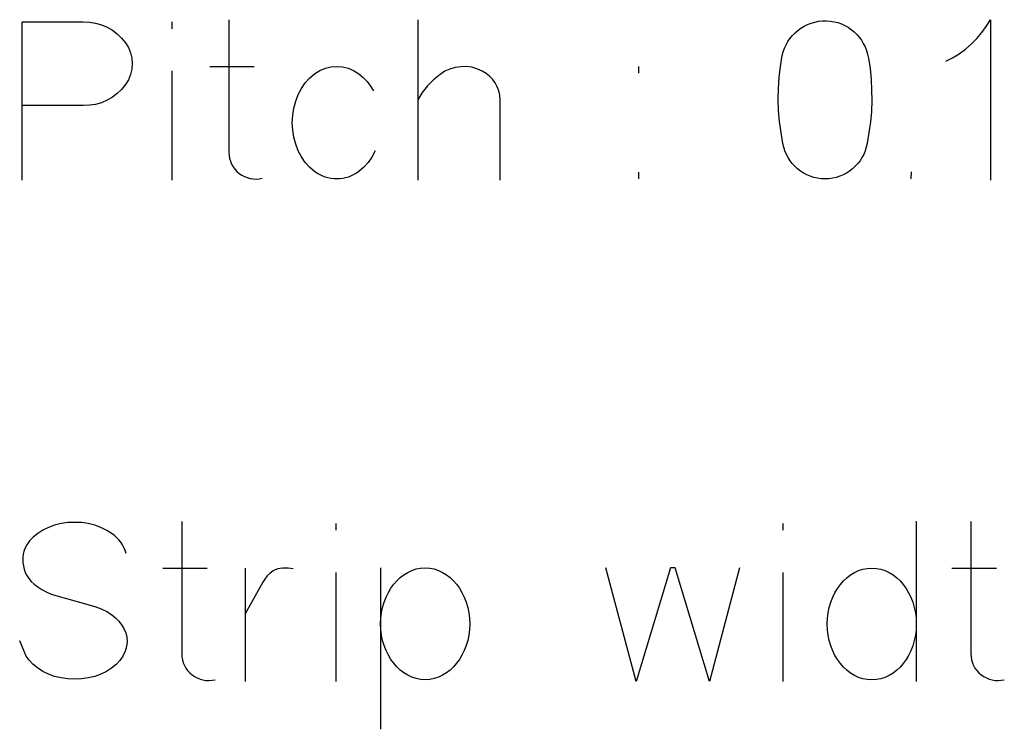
# Model space of a CAD drawing. Header units: inches. Extents: x 1880 to 2363, y -453 to -54.
# Tile 633 of 656: x 1913.715 to 1913.899, y -65.087 to -64.954. Entities that reach past the tile are written whole.
import ezdxf

# ---------------------------------------------------------------- set-up
doc = ezdxf.new("R2010")
doc.units = ezdxf.units.IN
doc.header["$LTSCALE"] = 0.5
doc.header["$MEASUREMENT"] = 0

msp = doc.modelspace()

# ---------------------------------------------------------------- linework, layer by layer
at = {"color": 7, "linetype": 'Continuous'}
for p, q in [((1913.71554, -64.98408), (1913.71554, -64.95449)), ((1913.71554, -64.95449), (1913.72698, -64.95449)), ((1913.72698, -64.95449), (1913.72815, -64.95452)), ((1913.72815, -64.95452), (1913.72928, -64.9547)), ((1913.72928, -64.9547), (1913.73038, -64.95501)), ((1913.74358, -64.95449), (1913.74358, -64.95577)), ((1913.75424, -64.95412), (1913.75424, -64.9789)), ((1913.7896, -64.95408), (1913.7896, -64.98408)), ((1913.86257, -64.95498), (1913.86323, -64.95472)), ((1913.86323, -64.95472), (1913.86392, -64.95451)), ((1913.86392, -64.95451), (1913.86463, -64.95437)), ((1913.86463, -64.95437), (1913.86535, -64.95429)), ((1913.86535, -64.95429), (1913.86609, -64.95428)), ((1913.86609, -64.95428), (1913.86683, -64.95434)), ((1913.86683, -64.95434), (1913.86754, -64.95445)), ((1913.86754, -64.95445), (1913.86824, -64.95462)), ((1913.86824, -64.95462), (1913.86891, -64.95486)), ((1913.89603, -64.95532), (1913.8968, -64.95408)), ((1913.8968, -64.95408), (1913.8968, -64.98408)), ((1913.73038, -64.95501), (1913.73144, -64.95547)), ((1913.73144, -64.95547), (1913.73244, -64.95604)), ((1913.73244, -64.95604), (1913.73335, -64.95673)), ((1913.85975, -64.95702), (1913.86024, -64.95652)), ((1913.86024, -64.95652), (1913.86077, -64.95607)), ((1913.86077, -64.95607), (1913.86133, -64.95565)), ((1913.86133, -64.95565), (1913.86193, -64.95529)), ((1913.86193, -64.95529), (1913.86257, -64.95498)), ((1913.86891, -64.95486), (1913.86956, -64.95516)), ((1913.86956, -64.95516), (1913.87016, -64.9555)), ((1913.87016, -64.9555), (1913.87074, -64.95589)), ((1913.87074, -64.95589), (1913.87127, -64.95634)), ((1913.87127, -64.95634), (1913.87177, -64.95682)), ((1913.89424, -64.9576), (1913.89518, -64.9565)), ((1913.89518, -64.9565), (1913.89603, -64.95532)), ((1913.73335, -64.95673), (1913.73417, -64.95751)), ((1913.73417, -64.95751), (1913.7349, -64.95839)), ((1913.7349, -64.95839), (1913.73544, -64.9593)), ((1913.85855, -64.95876), (1913.8589, -64.95814)), ((1913.8589, -64.95814), (1913.8593, -64.95756)), ((1913.8593, -64.95756), (1913.85975, -64.95702)), ((1913.87177, -64.95682), (1913.87222, -64.95735)), ((1913.87222, -64.95735), (1913.87264, -64.95792)), ((1913.87264, -64.95792), (1913.87301, -64.95853)), ((1913.89321, -64.95863), (1913.89424, -64.9576)), ((1913.73544, -64.9593), (1913.73583, -64.96026)), ((1913.85784, -64.96079), (1913.85801, -64.96008)), ((1913.85801, -64.96008), (1913.85825, -64.9594)), ((1913.85825, -64.9594), (1913.85855, -64.95876)), ((1913.87301, -64.95853), (1913.87333, -64.95917)), ((1913.87333, -64.95917), (1913.8736, -64.95985)), ((1913.8736, -64.95985), (1913.87381, -64.96053)), ((1913.89095, -64.96044), (1913.89212, -64.95958)), ((1913.89212, -64.95958), (1913.89321, -64.95863)), ((1913.73583, -64.96026), (1913.73606, -64.96126)), ((1913.73606, -64.96126), (1913.73614, -64.9623)), ((1913.8575, -64.96285), (1913.85784, -64.96079)), ((1913.87381, -64.96053), (1913.87396, -64.96125)), ((1913.87396, -64.96125), (1913.87426, -64.96324)), ((1913.88843, -64.96187), (1913.88972, -64.9612)), ((1913.88972, -64.9612), (1913.89095, -64.96044)), ((1913.73606, -64.96335), (1913.73583, -64.96435)), ((1913.73614, -64.9623), (1913.73606, -64.96335)), ((1913.74358, -64.96365), (1913.74358, -64.98408)), ((1913.75068, -64.96286), (1913.75901, -64.96286)), ((1913.77026, -64.96423), (1913.77127, -64.96361)), ((1913.77127, -64.96361), (1913.77231, -64.96317)), ((1913.77231, -64.96317), (1913.77336, -64.96291)), ((1913.77336, -64.96291), (1913.77445, -64.96282)), ((1913.77445, -64.96282), (1913.77551, -64.96291)), ((1913.77551, -64.96291), (1913.77656, -64.96317)), ((1913.77656, -64.96317), (1913.77759, -64.96361)), ((1913.77759, -64.96361), (1913.7786, -64.96423)), ((1913.79468, -64.96374), (1913.79378, -64.96431)), ((1913.79562, -64.96331), (1913.79468, -64.96374)), ((1913.79661, -64.96302), (1913.79562, -64.96331)), ((1913.79764, -64.96287), (1913.79661, -64.96302)), ((1913.79868, -64.96285), (1913.79764, -64.96287)), ((1913.7997, -64.96299), (1913.79868, -64.96285)), ((1913.80069, -64.96327), (1913.7997, -64.96299)), ((1913.80166, -64.96369), (1913.80069, -64.96327)), ((1913.80239, -64.96413), (1913.80166, -64.96369)), ((1913.83096, -64.96411), (1913.83096, -64.96286)), ((1913.85726, -64.96491), (1913.8575, -64.96285)), ((1913.87426, -64.96324), (1913.87446, -64.96525)), ((1913.73544, -64.96531), (1913.7349, -64.96622)), ((1913.73583, -64.96435), (1913.73544, -64.96531)), ((1913.76855, -64.96589), (1913.76936, -64.96499)), ((1913.76936, -64.96499), (1913.77026, -64.96423)), ((1913.7786, -64.96423), (1913.77941, -64.96491)), ((1913.77941, -64.96491), (1913.78013, -64.96567)), ((1913.78013, -64.96567), (1913.78077, -64.96651)), ((1913.79255, -64.96532), (1913.79144, -64.96647)), ((1913.79378, -64.96431), (1913.79255, -64.96532)), ((1913.80303, -64.96464), (1913.80239, -64.96413)), ((1913.80359, -64.96523), (1913.80303, -64.96464)), ((1913.80408, -64.96591), (1913.80359, -64.96523)), ((1913.85712, -64.96697), (1913.85726, -64.96491)), ((1913.87446, -64.96525), (1913.87457, -64.96724)), ((1913.73417, -64.96712), (1913.73335, -64.96791)), ((1913.7349, -64.96622), (1913.73417, -64.96712)), ((1913.76724, -64.96808), (1913.76785, -64.96693)), ((1913.76785, -64.96693), (1913.76855, -64.96589)), ((1913.78077, -64.96651), (1913.78133, -64.96742)), ((1913.79144, -64.96647), (1913.79045, -64.96772)), ((1913.80447, -64.96664), (1913.80408, -64.96591)), ((1913.80476, -64.96742), (1913.80447, -64.96664)), ((1913.80494, -64.96823), (1913.80476, -64.96742)), ((1913.85709, -64.96902), (1913.85712, -64.96697)), ((1913.87457, -64.96724), (1913.87459, -64.96923)), ((1913.73144, -64.96916), (1913.73038, -64.96961)), ((1913.73244, -64.96859), (1913.73144, -64.96916)), ((1913.73335, -64.96791), (1913.73244, -64.96859)), ((1913.7664, -64.97062), (1913.76675, -64.96933)), ((1913.76675, -64.96933), (1913.76724, -64.96808)), ((1913.79045, -64.96772), (1913.7896, -64.96908)), ((1913.80501, -64.96908), (1913.80494, -64.96823)), ((1913.80501, -64.98408), (1913.80501, -64.96908)), ((1913.85715, -64.97108), (1913.85709, -64.96902)), ((1913.87459, -64.96923), (1913.87451, -64.97123)), ((1913.72698, -64.97011), (1913.71554, -64.97011)), ((1913.72815, -64.97008), (1913.72698, -64.97011)), ((1913.72928, -64.96992), (1913.72815, -64.97008)), ((1913.73038, -64.96961), (1913.72928, -64.96992)), ((1913.76619, -64.97196), (1913.7664, -64.97062)), ((1913.85733, -64.97314), (1913.85715, -64.97108)), ((1913.87451, -64.97123), (1913.87433, -64.97322)), ((1913.76612, -64.97335), (1913.76619, -64.97196)), ((1913.8576, -64.97519), (1913.85733, -64.97314)), ((1913.76619, -64.97475), (1913.76612, -64.97335)), ((1913.7664, -64.97609), (1913.76619, -64.97475)), ((1913.87433, -64.97322), (1913.87407, -64.97521)), ((1913.76675, -64.97738), (1913.7664, -64.97609)), ((1913.85797, -64.97724), (1913.8576, -64.97519)), ((1913.87407, -64.97521), (1913.87372, -64.9772)), ((1913.76724, -64.97861), (1913.76675, -64.97738)), ((1913.76785, -64.97977), (1913.76724, -64.97861)), ((1913.78161, -64.97865), (1913.78101, -64.97979)), ((1913.85812, -64.97795), (1913.85797, -64.97724)), ((1913.85833, -64.97863), (1913.85812, -64.97795)), ((1913.8586, -64.97928), (1913.85833, -64.97863)), ((1913.87335, -64.97863), (1913.87308, -64.97928)), ((1913.87356, -64.97795), (1913.87335, -64.97863)), ((1913.87371, -64.97724), (1913.87356, -64.97795)), ((1913.75424, -64.9789), (1913.75427, -64.97947)), ((1913.75427, -64.97947), (1913.75437, -64.98003)), ((1913.75437, -64.98003), (1913.75453, -64.98057)), ((1913.76855, -64.9808), (1913.76785, -64.97977)), ((1913.78101, -64.97979), (1913.7803, -64.9808)), ((1913.85892, -64.97989), (1913.8586, -64.97928)), ((1913.8593, -64.98047), (1913.85892, -64.97989)), ((1913.85972, -64.98101), (1913.8593, -64.98047)), ((1913.87239, -64.98047), (1913.87197, -64.98101)), ((1913.87276, -64.97989), (1913.87239, -64.98047)), ((1913.87308, -64.97928), (1913.87276, -64.97989)), ((1913.75453, -64.98057), (1913.75474, -64.9811)), ((1913.75474, -64.9811), (1913.75502, -64.9816)), ((1913.75502, -64.9816), (1913.75535, -64.98205)), ((1913.75535, -64.98205), (1913.75574, -64.98246)), ((1913.76936, -64.9817), (1913.76855, -64.9808)), ((1913.77026, -64.98246), (1913.76936, -64.9817)), ((1913.7795, -64.9817), (1913.7786, -64.98246)), ((1913.7803, -64.9808), (1913.7795, -64.9817)), ((1913.86018, -64.98152), (1913.85972, -64.98101)), ((1913.86068, -64.98199), (1913.86018, -64.98152)), ((1913.86123, -64.9824), (1913.86068, -64.98199)), ((1913.871, -64.98199), (1913.87045, -64.9824)), ((1913.8715, -64.98152), (1913.871, -64.98199)), ((1913.87197, -64.98101), (1913.8715, -64.98152)), ((1913.75574, -64.98246), (1913.75619, -64.98284)), ((1913.75619, -64.98284), (1913.75666, -64.98316)), ((1913.75666, -64.98316), (1913.75716, -64.98342)), ((1913.75716, -64.98342), (1913.75767, -64.98363)), ((1913.75767, -64.98363), (1913.75822, -64.98379)), ((1913.75822, -64.98379), (1913.75878, -64.98388)), ((1913.75878, -64.98388), (1913.75935, -64.9839)), ((1913.75935, -64.9839), (1913.75992, -64.98386)), ((1913.75992, -64.98386), (1913.7605, -64.98375)), ((1913.77074, -64.98279), (1913.77026, -64.98246)), ((1913.77124, -64.98308), (1913.77074, -64.98279)), ((1913.77174, -64.98332), (1913.77124, -64.98308)), ((1913.77227, -64.98352), (1913.77174, -64.98332)), ((1913.77279, -64.98368), (1913.77227, -64.98352)), ((1913.77333, -64.98378), (1913.77279, -64.98368)), ((1913.77388, -64.98385), (1913.77333, -64.98378)), ((1913.77445, -64.98387), (1913.77388, -64.98385)), ((1913.77501, -64.98385), (1913.77445, -64.98387)), ((1913.77555, -64.98378), (1913.77501, -64.98385)), ((1913.77608, -64.98368), (1913.77555, -64.98378)), ((1913.77661, -64.98352), (1913.77608, -64.98368)), ((1913.77712, -64.98332), (1913.77661, -64.98352)), ((1913.77763, -64.98308), (1913.77712, -64.98332)), ((1913.77812, -64.98279), (1913.77763, -64.98308)), ((1913.7786, -64.98246), (1913.77812, -64.98279)), ((1913.83096, -64.98387), (1913.83096, -64.98263)), ((1913.8618, -64.98278), (1913.86123, -64.9824)), ((1913.86242, -64.9831), (1913.8618, -64.98278)), ((1913.86306, -64.98338), (1913.86242, -64.9831)), ((1913.86373, -64.98359), (1913.86306, -64.98338)), ((1913.86442, -64.98375), (1913.86373, -64.98359)), ((1913.86513, -64.98384), (1913.86442, -64.98375)), ((1913.86584, -64.98387), (1913.86513, -64.98384)), ((1913.86656, -64.98384), (1913.86584, -64.98387)), ((1913.86726, -64.98375), (1913.86656, -64.98384)), ((1913.86794, -64.98359), (1913.86726, -64.98375)), ((1913.86861, -64.98338), (1913.86794, -64.98359)), ((1913.86926, -64.9831), (1913.86861, -64.98338)), ((1913.86988, -64.98278), (1913.86926, -64.9831)), ((1913.87045, -64.9824), (1913.86988, -64.98278)), ((1913.88199, -64.98387), (1913.882, -64.98258)), ((1913.72161, -65.04869), (1913.72047, -65.0491)), ((1913.72284, -65.04839), (1913.72161, -65.04869)), ((1913.72412, -65.04821), (1913.72284, -65.04839)), ((1913.72539, -65.04816), (1913.72412, -65.04821)), ((1913.72665, -65.04821), (1913.72539, -65.04816)), ((1913.72789, -65.04839), (1913.72665, -65.04821)), ((1913.72914, -65.04869), (1913.72789, -65.04839)), ((1913.7303, -65.04911), (1913.72914, -65.04869)), ((1913.74541, -65.04797), (1913.74542, -65.07275)), ((1913.77428, -65.04835), (1913.77428, -65.04963)), ((1913.85792, -65.04835), (1913.85792, -65.04963)), ((1913.88292, -65.04793), (1913.88292, -65.07793)), ((1913.89314, -65.04797), (1913.89314, -65.07275)), ((1913.71849, -65.05025), (1913.71763, -65.05095)), ((1913.71943, -65.04962), (1913.71849, -65.05025)), ((1913.72047, -65.0491), (1913.71943, -65.04962)), ((1913.73137, -65.04965), (1913.7303, -65.04911)), ((1913.73237, -65.05029), (1913.73137, -65.04965)), ((1913.73283, -65.05064), (1913.73237, -65.05029)), ((1913.7164, -65.05236), (1913.716, -65.05315)), ((1913.71693, -65.05164), (1913.7164, -65.05236)), ((1913.71763, -65.05095), (1913.71693, -65.05164)), ((1913.73327, -65.05102), (1913.73283, -65.05064)), ((1913.73366, -65.05143), (1913.73327, -65.05102)), ((1913.734, -65.05188), (1913.73366, -65.05143)), ((1913.73432, -65.05236), (1913.734, -65.05188)), ((1913.73459, -65.05287), (1913.73432, -65.05236)), ((1913.71572, -65.05409), (1913.71566, -65.05461)), ((1913.71584, -65.0536), (1913.71572, -65.05409)), ((1913.716, -65.05315), (1913.71584, -65.0536)), ((1913.73483, -65.05341), (1913.73459, -65.05287)), ((1913.73502, -65.05398), (1913.73483, -65.05341)), ((1913.71566, -65.05461), (1913.71565, -65.05516)), ((1913.71565, -65.05516), (1913.71569, -65.05574)), ((1913.71569, -65.05574), (1913.71578, -65.05632)), ((1913.71578, -65.05632), (1913.71593, -65.05691)), ((1913.71593, -65.05691), (1913.71613, -65.05751)), ((1913.71613, -65.05751), (1913.7164, -65.05809)), ((1913.74186, -65.05672), (1913.75019, -65.05672)), ((1913.75729, -65.05672), (1913.7573, -65.07793)), ((1913.76196, -65.05764), (1913.76144, -65.05817)), ((1913.76252, -65.05725), (1913.76196, -65.05764)), ((1913.76294, -65.05703), (1913.76252, -65.05725)), ((1913.76339, -65.05686), (1913.76294, -65.05703)), ((1913.76385, -65.05676), (1913.76339, -65.05686)), ((1913.76434, -65.0567), (1913.76385, -65.05676)), ((1913.76532, -65.0567), (1913.76434, -65.0567)), ((1913.76628, -65.05684), (1913.76532, -65.0567)), ((1913.77428, -65.05751), (1913.77428, -65.07793)), ((1913.78266, -65.05667), (1913.78266, -65.08688)), ((1913.787, -65.05796), (1913.78773, -65.05751)), ((1913.78773, -65.05751), (1913.78851, -65.05714)), ((1913.78851, -65.05714), (1913.7893, -65.05688)), ((1913.7893, -65.05688), (1913.79013, -65.05673)), ((1913.79013, -65.05673), (1913.79099, -65.05667)), ((1913.79099, -65.05667), (1913.79185, -65.05673)), ((1913.79185, -65.05673), (1913.79267, -65.05688)), ((1913.79267, -65.05688), (1913.79348, -65.05714)), ((1913.79348, -65.05714), (1913.79424, -65.05751)), ((1913.79424, -65.05751), (1913.79498, -65.05796)), ((1913.83051, -65.07793), (1913.8248, -65.05667)), ((1913.83694, -65.05667), (1913.83051, -65.07793)), ((1913.83776, -65.05667), (1913.83694, -65.05667)), ((1913.84419, -65.07793), (1913.83776, -65.05667)), ((1913.84986, -65.05667), (1913.84419, -65.07793)), ((1913.85792, -65.05751), (1913.85792, -65.07793)), ((1913.87061, -65.058), (1913.87134, -65.05755)), ((1913.87134, -65.05755), (1913.87211, -65.05718)), ((1913.87211, -65.05718), (1913.87291, -65.05692)), ((1913.87291, -65.05692), (1913.87373, -65.05677)), ((1913.87373, -65.05677), (1913.87459, -65.05672)), ((1913.87459, -65.05672), (1913.87545, -65.05677)), ((1913.87545, -65.05677), (1913.87628, -65.05692)), ((1913.87628, -65.05692), (1913.87708, -65.05718)), ((1913.87708, -65.05718), (1913.87785, -65.05755)), ((1913.87785, -65.05755), (1913.87858, -65.058)), ((1913.88957, -65.05672), (1913.89791, -65.05672)), ((1913.7164, -65.05809), (1913.71677, -65.05866)), ((1913.71677, -65.05866), (1913.71724, -65.0592)), ((1913.71724, -65.0592), (1913.7178, -65.05972)), ((1913.7178, -65.05972), (1913.71846, -65.06022)), ((1913.76061, -65.05937), (1913.7573, -65.06529)), ((1913.76098, -65.05876), (1913.76061, -65.05937)), ((1913.76144, -65.05817), (1913.76098, -65.05876)), ((1913.78457, -65.06048), (1913.7851, -65.05974)), ((1913.7851, -65.05974), (1913.78569, -65.05908)), ((1913.78569, -65.05908), (1913.78632, -65.05848)), ((1913.78632, -65.05848), (1913.787, -65.05796)), ((1913.79498, -65.05796), (1913.79566, -65.05848)), ((1913.79566, -65.05848), (1913.79629, -65.05908)), ((1913.79629, -65.05908), (1913.79687, -65.05974)), ((1913.79687, -65.05974), (1913.7974, -65.06048)), ((1913.86871, -65.05978), (1913.8693, -65.05912)), ((1913.8693, -65.05912), (1913.86993, -65.05852)), ((1913.86993, -65.05852), (1913.87061, -65.058)), ((1913.87858, -65.058), (1913.87926, -65.05852)), ((1913.87926, -65.05852), (1913.87989, -65.05912)), ((1913.87989, -65.05912), (1913.88048, -65.05978)), ((1913.71846, -65.06022), (1913.71921, -65.06069)), ((1913.71921, -65.06069), (1913.72007, -65.06114)), ((1913.72007, -65.06114), (1913.72101, -65.06157)), ((1913.72101, -65.06157), (1913.72914, -65.06389)), ((1913.78368, -65.06215), (1913.7841, -65.06128)), ((1913.7841, -65.06128), (1913.78457, -65.06048)), ((1913.7974, -65.06048), (1913.79788, -65.06128)), ((1913.79788, -65.06128), (1913.7983, -65.06215)), ((1913.86728, -65.06218), (1913.8677, -65.06132)), ((1913.8677, -65.06132), (1913.86818, -65.06052)), ((1913.86818, -65.06052), (1913.86871, -65.05978)), ((1913.88048, -65.05978), (1913.88101, -65.06052)), ((1913.88101, -65.06052), (1913.88149, -65.06132)), ((1913.88149, -65.06132), (1913.8819, -65.06218)), ((1913.78303, -65.06406), (1913.78332, -65.06308)), ((1913.78332, -65.06308), (1913.78368, -65.06215)), ((1913.7983, -65.06215), (1913.79866, -65.06308)), ((1913.79866, -65.06308), (1913.79895, -65.06406)), ((1913.86664, -65.06407), (1913.86692, -65.0631)), ((1913.86692, -65.0631), (1913.86728, -65.06218)), ((1913.8819, -65.06218), (1913.88226, -65.0631)), ((1913.88226, -65.0631), (1913.88255, -65.06407)), ((1913.72914, -65.06389), (1913.73035, -65.06434)), ((1913.73035, -65.06434), (1913.7314, -65.06484)), ((1913.7314, -65.06484), (1913.7323, -65.0654)), ((1913.7827, -65.0661), (1913.78283, -65.06506)), ((1913.78283, -65.06506), (1913.78303, -65.06406)), ((1913.79895, -65.06406), (1913.79915, -65.06506)), ((1913.79915, -65.06506), (1913.79928, -65.0661)), ((1913.86631, -65.0661), (1913.86643, -65.06507)), ((1913.86643, -65.06507), (1913.86664, -65.06407)), ((1913.88255, -65.06407), (1913.88276, -65.06507)), ((1913.88276, -65.06507), (1913.88288, -65.0661)), ((1913.7323, -65.0654), (1913.73303, -65.066)), ((1913.73303, -65.066), (1913.73365, -65.06663)), ((1913.73365, -65.06663), (1913.73417, -65.0673)), ((1913.78266, -65.06716), (1913.7827, -65.0661)), ((1913.79928, -65.0661), (1913.79932, -65.06716)), ((1913.86626, -65.06716), (1913.86631, -65.0661)), ((1913.88288, -65.0661), (1913.88292, -65.06716)), ((1913.73417, -65.0673), (1913.7346, -65.06803)), ((1913.7346, -65.06803), (1913.73494, -65.06881)), ((1913.73494, -65.06881), (1913.73513, -65.06963)), ((1913.7827, -65.06822), (1913.78266, -65.06716)), ((1913.78283, -65.06925), (1913.7827, -65.06822)), ((1913.79928, -65.06822), (1913.79915, -65.06925)), ((1913.79932, -65.06716), (1913.79928, -65.06822)), ((1913.86631, -65.06824), (1913.86626, -65.06716)), ((1913.86643, -65.06928), (1913.86631, -65.06824)), ((1913.88288, -65.06824), (1913.88276, -65.06928)), ((1913.88292, -65.06716), (1913.88288, -65.06824)), ((1913.71596, -65.07246), (1913.71509, -65.07031)), ((1913.73518, -65.07048), (1913.73507, -65.07136)), ((1913.73513, -65.06963), (1913.73518, -65.07048)), ((1913.78303, -65.07025), (1913.78283, -65.06925)), ((1913.78332, -65.07122), (1913.78303, -65.07025)), ((1913.79895, -65.07025), (1913.79866, -65.07122)), ((1913.79915, -65.06925), (1913.79895, -65.07025)), ((1913.86664, -65.07029), (1913.86643, -65.06928)), ((1913.86692, -65.07126), (1913.86664, -65.07029)), ((1913.88255, -65.07029), (1913.88226, -65.07126)), ((1913.88276, -65.06928), (1913.88255, -65.07029)), ((1913.71632, -65.07322), (1913.71596, -65.07246)), ((1913.73481, -65.07225), (1913.73439, -65.07317)), ((1913.73507, -65.07136), (1913.73481, -65.07225)), ((1913.78368, -65.07214), (1913.78332, -65.07122)), ((1913.7841, -65.073), (1913.78368, -65.07214)), ((1913.7983, -65.07214), (1913.79788, -65.073)), ((1913.79866, -65.07122), (1913.7983, -65.07214)), ((1913.86728, -65.07218), (1913.86692, -65.07126)), ((1913.8677, -65.07304), (1913.86728, -65.07218)), ((1913.8819, -65.07218), (1913.88149, -65.07304)), ((1913.88226, -65.07126), (1913.8819, -65.07218)), ((1913.71685, -65.07396), (1913.71632, -65.07322)), ((1913.71756, -65.07469), (1913.71685, -65.07396)), ((1913.73383, -65.07401), (1913.73313, -65.07476)), ((1913.73439, -65.07317), (1913.73383, -65.07401)), ((1913.74542, -65.07275), (1913.74545, -65.07333)), ((1913.74545, -65.07333), (1913.74554, -65.07389)), ((1913.74554, -65.07389), (1913.7457, -65.07442)), ((1913.7457, -65.07442), (1913.74592, -65.07495)), ((1913.78457, -65.0738), (1913.7841, -65.073)), ((1913.7851, -65.07453), (1913.78457, -65.0738)), ((1913.7974, -65.0738), (1913.79687, -65.07453)), ((1913.79788, -65.073), (1913.7974, -65.0738)), ((1913.86818, -65.07384), (1913.8677, -65.07304)), ((1913.86871, -65.07457), (1913.86818, -65.07384)), ((1913.88101, -65.07384), (1913.88048, -65.07457)), ((1913.88149, -65.07304), (1913.88101, -65.07384)), ((1913.89314, -65.07275), (1913.89317, -65.07333)), ((1913.89317, -65.07333), (1913.89327, -65.07389)), ((1913.89327, -65.07389), (1913.89342, -65.07442)), ((1913.89342, -65.07442), (1913.89364, -65.07495)), ((1913.71845, -65.0754), (1913.71756, -65.07469)), ((1913.71942, -65.07605), (1913.71845, -65.0754)), ((1913.72048, -65.07657), (1913.71942, -65.07605)), ((1913.73133, -65.07609), (1913.73027, -65.07659)), ((1913.73229, -65.07544), (1913.73133, -65.07609)), ((1913.73313, -65.07476), (1913.73229, -65.07544)), ((1913.74592, -65.07495), (1913.74619, -65.07545)), ((1913.74619, -65.07545), (1913.74653, -65.0759)), ((1913.74653, -65.0759), (1913.74692, -65.07632)), ((1913.74692, -65.07632), (1913.74737, -65.07669)), ((1913.78569, -65.0752), (1913.7851, -65.07453)), ((1913.78632, -65.0758), (1913.78569, -65.0752)), ((1913.787, -65.07632), (1913.78632, -65.0758)), ((1913.78773, -65.07678), (1913.787, -65.07632)), ((1913.79498, -65.07632), (1913.79424, -65.07678)), ((1913.79566, -65.0758), (1913.79498, -65.07632)), ((1913.79629, -65.0752), (1913.79566, -65.0758)), ((1913.79687, -65.07453), (1913.79629, -65.0752)), ((1913.8693, -65.07524), (1913.86871, -65.07457)), ((1913.86993, -65.07584), (1913.8693, -65.07524)), ((1913.87061, -65.07636), (1913.86993, -65.07584)), ((1913.87134, -65.07682), (1913.87061, -65.07636)), ((1913.87858, -65.07636), (1913.87785, -65.07682)), ((1913.87926, -65.07584), (1913.87858, -65.07636)), ((1913.87989, -65.07524), (1913.87926, -65.07584)), ((1913.88048, -65.07457), (1913.87989, -65.07524)), ((1913.89364, -65.07495), (1913.89391, -65.07545)), ((1913.89391, -65.07545), (1913.89425, -65.0759)), ((1913.89425, -65.0759), (1913.89464, -65.07632)), ((1913.89464, -65.07632), (1913.89509, -65.07669)), ((1913.72162, -65.07698), (1913.72048, -65.07657)), ((1913.72284, -65.07727), (1913.72162, -65.07698)), ((1913.72412, -65.07746), (1913.72284, -65.07727)), ((1913.72539, -65.07752), (1913.72412, -65.07746)), ((1913.72665, -65.07746), (1913.72539, -65.07752)), ((1913.72789, -65.07727), (1913.72665, -65.07746)), ((1913.72913, -65.07697), (1913.72789, -65.07727)), ((1913.73027, -65.07659), (1913.72913, -65.07697)), ((1913.74737, -65.07669), (1913.74783, -65.07701)), ((1913.74783, -65.07701), (1913.74833, -65.07728)), ((1913.74833, -65.07728), (1913.74885, -65.07749)), ((1913.74885, -65.07749), (1913.74939, -65.07764)), ((1913.74939, -65.07764), (1913.74996, -65.07773)), ((1913.74996, -65.07773), (1913.75053, -65.07776)), ((1913.75053, -65.07776), (1913.7511, -65.07771)), ((1913.7511, -65.07771), (1913.75168, -65.0776)), ((1913.78851, -65.07713), (1913.78773, -65.07678)), ((1913.7893, -65.07739), (1913.78851, -65.07713)), ((1913.79013, -65.07755), (1913.7893, -65.07739)), ((1913.79099, -65.0776), (1913.79013, -65.07755)), ((1913.79185, -65.07755), (1913.79099, -65.0776)), ((1913.79267, -65.07739), (1913.79185, -65.07755)), ((1913.79348, -65.07713), (1913.79267, -65.07739)), ((1913.79424, -65.07678), (1913.79348, -65.07713)), ((1913.87211, -65.07718), (1913.87134, -65.07682)), ((1913.87291, -65.07743), (1913.87211, -65.07718)), ((1913.87373, -65.07759), (1913.87291, -65.07743)), ((1913.87459, -65.07764), (1913.87373, -65.07759)), ((1913.87545, -65.07759), (1913.87459, -65.07764)), ((1913.87628, -65.07743), (1913.87545, -65.07759)), ((1913.87708, -65.07718), (1913.87628, -65.07743)), ((1913.87785, -65.07682), (1913.87708, -65.07718)), ((1913.89509, -65.07669), (1913.89556, -65.07701)), ((1913.89556, -65.07701), (1913.89605, -65.07728)), ((1913.89605, -65.07728), (1913.89657, -65.07749)), ((1913.89657, -65.07749), (1913.89712, -65.07764)), ((1913.89712, -65.07764), (1913.89768, -65.07773)), ((1913.89768, -65.07773), (1913.89825, -65.07776)), ((1913.89825, -65.07776), (1913.89882, -65.07771)), ((1913.89882, -65.07771), (1913.8994, -65.0776))]:
    msp.add_line(p, q, dxfattribs=at)

doc.saveas('drawing.dxf')
